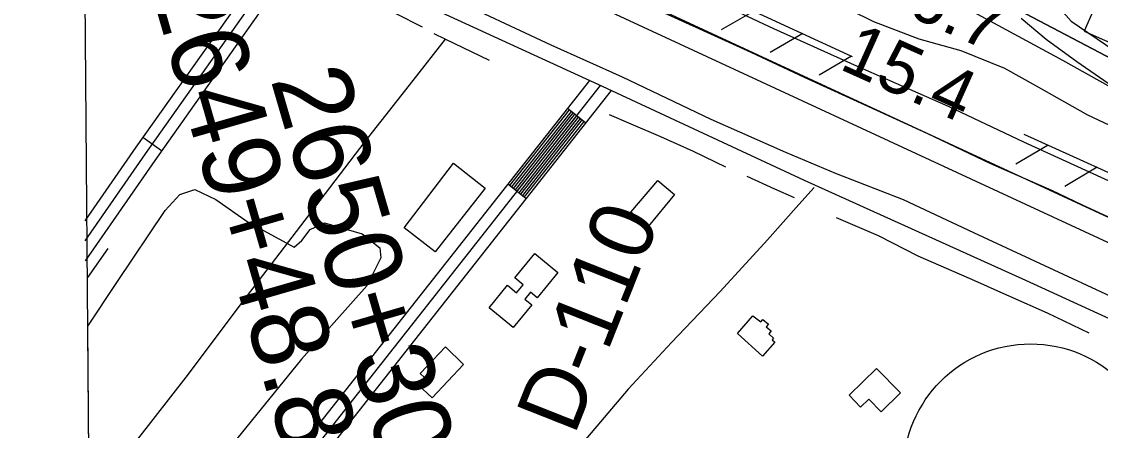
# Model space of a CAD drawing. Extents: x 3568792 to 3606828, y 529143 to 554785.
# Drawn here: x 3570936 to 3572337, y 541836 to 542367 of the extents above; entities that cross this region are included whole.
import ezdxf

# ---------------------------------------------------------------- set-up
doc = ezdxf.new("R2010")
doc.units = 0
for name, color, linetype in [('V-BLDG-OTLN', 7, 'Continuous'), ('V-FLOD-BASE', 7, 'Continuous'), ('V-GRID-FRAM', 7, 'Continuous'), ('V-LEVE-TOET', 7, 'Continuous'), ('V-RIVR-EDGE', 7, 'Continuous'), ('V-RIVR-RANG', 7, 'Continuous'), ('V-RIVR-RANG-IDEN', 7, 'Continuous'), ('V-ROAD-CNTR', 7, 'Continuous'), ('V-ROAD-IDEN', 7, 'Continuous'), ('V-RRAP-FSHR', 7, 'Continuous'), ('V-RRAP-RVMT', 7, 'Continuous'), ('V-SITE-VEGE', 7, 'Continuous'), ('V-SURV-IDEN', 7, 'Continuous'), ('V-SURV-LINE', 7, 'Continuous'), ('V-TOPO-DPTH', 7, 'Continuous'), ('V-TOPO-MINR', 7, 'Continuous'), ('V-TOPO-SHOR', 7, 'Continuous')]:
    doc.layers.add(name, color=color, linetype=linetype)

msp = doc.modelspace()

# ---------------------------------------------------------------- linework, layer by layer
at = {"layer": 'V-BLDG-OTLN'}
for points in [[(3571496.9, 542183.3), (3571537.9, 542151.2), (3571473, 542068.2), (3571432.9, 542099.6)], [(3571727.5, 542120), (3571762.2, 542160.9), (3571784.1, 542142.6), (3571749.7, 542101.4)], [(3571602.5, 542066), (3571632.5, 542041.3), (3571605.6, 542008.6), (3571596.9, 542015.8), (3571589.5, 542006.8), (3571598.7, 541999.3), (3571574.4, 541969.9), (3571543.2, 541995.6), (3571567.3, 542024.8), (3571579, 542015.1), (3571587.5, 542025.3), (3571576.6, 542034.4)], [(3571865.7, 541962.3), (3571885.9, 541985.3), (3571896.2, 541977.3), (3571898.6, 541980.3), (3571906, 541974.5), (3571903.2, 541971), (3571909.7, 541965.8), (3571906.4, 541961.7), (3571912.8, 541956), (3571911, 541954), (3571914.5, 541950.8), (3571898.2, 541932.8)], [(3571486.7, 541944.7), (3571509.9, 541922.1), (3571469.1, 541878.6), (3571450.6, 541896), (3571459.1, 541905.1), (3571453.8, 541910.2)], [(3572046.5, 541916.5), (3572077.5, 541884.9), (3572052.5, 541860.4), (3572036.3, 541876.9), (3572025.7, 541866.6), (3572010.7, 541881.9)]]:
    msp.add_lwpolyline(points, close=True, dxfattribs=at)
at = {"layer": 'V-FLOD-BASE'}
msp.add_lwpolyline([(3571236, 542624.1), (3571307.4, 542591.2), (3571377.3, 542559.3), (3571450.7, 542526.4), (3571531.7, 542489.3), (3571603, 542456.4), (3571670.3, 542424.7), (3571742.7, 542391.5), (3571821.3, 542355.7), (3571883.3, 542327.7), (3571952.3, 542295.4), (3572036, 542257), (3572112.7, 542222.1), (3572194.4, 542183.1), (3572273.5, 542148.4), (3572313.3, 542129.2), (3572380, 542098.6)], dxfattribs=at)
at = {"layer": 'V-GRID-FRAM'}
msp.add_lwpolyline([(3570936, 552713.8), (3602582.8, 552980.8), (3602744.1, 534798.4), (3571081.5, 534531.3), (3570936, 552713.8)], dxfattribs=at)
at = {"layer": 'V-LEVE-TOET'}
for points in [[(3571015.7, 542744.4), (3571064.9, 542733.7), (3571154.2, 542708.4), (3571251.6, 542670.5), (3571363.7, 542611.4), (3571454.4, 542571.6), (3571550.6, 542527.6), (3571633.4, 542490.1), (3571738.1, 542443.1), (3571839.6, 542392.6), (3571912.6, 542358.6), (3572021.1, 542309.6), (3572139.4, 542257.6), (3572237.5, 542211.4), (3572372.6, 542149.2)], [(3571017, 542591.9), (3571074.3, 542578.5), (3571155.8, 542551.9), (3571219, 542528.2), (3571301.9, 542484.7), (3571373.2, 542448.9), (3571447.4, 542416.2), (3571530.8, 542380.6), (3571623.4, 542337.1), (3571715.9, 542295.5), (3571831, 542240.7), (3571928.4, 542197.9), (3571994.1, 542169.9), (3572081.2, 542136.1), (3572172.5, 542093.3), (3572264.4, 542050.4), (3572355.8, 542008.1)]]:
    msp.add_lwpolyline(points, dxfattribs=at)
at = {"layer": 'V-RIVR-EDGE'}
msp.add_lwpolyline([(3572050.6, 542554.8), (3572099.8, 542525.3), (3572138.7, 542495.8), (3572154.9, 542475.9), (3572187.2, 542457.2), (3572222, 542439.8), (3572267, 542404.2), (3572299.3, 542368.1), (3572388.6, 542307.3)], dxfattribs=at)
at = {"layer": 'V-ROAD-CNTR'}
for p, q in [((3571668.4, 542235.9), (3571644.9, 542254.5)), ((3571117.8, 542199.5), (3571093.4, 542216.8)), ((3571591.1, 542137.7), (3571567.5, 542156.3))]:
    msp.add_line(p, q, dxfattribs=at)
for points in [[(3571257, 542465.2), (3571223.2, 542400.4), (3571084.3, 542204.1), (3571018, 542108.7)], [(3571270.3, 542458.3), (3571236.1, 542392.5), (3571096.6, 542195.5), (3571018.2, 542082.7)], [(3571283.6, 542451.3), (3571248.9, 542384.7), (3571108.9, 542186.8), (3571018.4, 542056.7)], [(3572588.1, 541871.8), (3572240.5, 542031.1), (3571952.9, 542161), (3571690.3, 542283.2), (3571372.2, 542429.3)], [(3571673.6, 542290.9), (3571311.8, 541831.5)], [(3571687.6, 542284.5), (3571323.6, 541822.2)], [(3571701.6, 542278), (3571335.4, 541812.9)], [(3571647.2, 542252.6), (3571569.9, 542154.4)], [(3571649.6, 542250.8), (3571572.2, 542152.6)], [(3571651.9, 542248.9), (3571574.6, 542150.7)], [(3571654.3, 542247.1), (3571577, 542148.8)], [(3571656.6, 542245.2), (3571579.3, 542147)], [(3571659, 542243.3), (3571581.7, 542145.1)], [(3571661.4, 542241.5), (3571584, 542143.3)], [(3571663.7, 542239.6), (3571586.4, 542141.4)], [(3571666.1, 542237.8), (3571588.7, 542139.6)], [(3571965.5, 542151.8), (3571945.4, 542129.8), (3571904.7, 542084), (3571843.5, 542016.9), (3571780, 541950.7), (3571723.7, 541889.8), (3571666.1, 541821.9), (3571607.1, 541755.3), (3571553.8, 541701.9), (3571532.5, 541682.9)]]:
    msp.add_lwpolyline(points, dxfattribs=at)
at = {"layer": 'V-ROAD-IDEN'}
msp.add_circle((3572246.6, 541783.7), 165, dxfattribs=at)
at = {"layer": 'V-RRAP-FSHR'}
for p, q in [((3571887, 542381.2), (3571844.8, 542356.6)), ((3571950.6, 542351.9), (3571908.4, 542327.3)), ((3572014.1, 542322.5), (3571971.9, 542298)), ((3572269.2, 542207), (3572227.2, 542182.1)), ((3572332.9, 542178.1), (3572290.9, 542153.2))]:
    msp.add_line(p, q, dxfattribs=at)
for points in [[(3571569.2, 542527.9), (3572014.9, 542322.2)], [(3572237.7, 542221.3), (3572534.4, 542086.9), (3572658.9, 542026.5), (3572746.3, 541984.9), (3572792.8, 541962.2), (3572820.2, 541943.4)]]:
    msp.add_lwpolyline(points, dxfattribs=at)
at = {"layer": 'V-RRAP-RVMT'}
for p, q in [((3572328.7, 542383.7), (3572316, 542355.2)), ((3572316, 542355.2), (3572448.4, 542296.2))]:
    msp.add_line(p, q, dxfattribs=at)
at = {"layer": 'V-SITE-VEGE'}
for p, q in [((3571141.7, 542143), (3571160.9, 542149.3)), ((3571160.9, 542149.3), (3571188.2, 542136.4)), ((3571122.6, 542121.8), (3571141.7, 542143)), ((3571188.2, 542136.4), (3571230.4, 542107)), ((3571059.6, 542028.5), (3571122.6, 542121.8)), ((3571230.4, 542107), (3571290.2, 542074.2)), ((3571311, 542097.2), (3571329.4, 542106.1)), ((3571329.4, 542106.1), (3571378.5, 542091.6)), ((3571299.8, 542083.1), (3571311, 542097.2)), ((3571378.5, 542091.6), (3571401.4, 542073.5)), ((3571290.2, 542074.2), (3571299.8, 542083.1)), ((3571402.4, 542060.3), (3571384.3, 542024.3)), ((3571401.4, 542073.5), (3571402.4, 542060.3)), ((3571021.9, 541971.8), (3571059.6, 542028.5)), ((3571384.3, 542024.3), (3571299.4, 541929)), ((3571025.1, 541580.3), (3571021.9, 541971.8)), ((3571299.4, 541929), (3571160.8, 541758))]:
    msp.add_line(p, q, dxfattribs=at)
for points in [[(3572398.5, 542209.3), (3572320.8, 542246), (3572254.4, 542283.4), (3572213.2, 542306.4), (3572156.4, 542329.3), (3572101.7, 542344.4), (3572042.8, 542367.2), (3571982.3, 542397.4)], [(3572234.4, 542372), (3572266.9, 542344.8), (3572306.6, 542315.5), (3572360, 542278.6)]]:
    msp.add_lwpolyline(points, dxfattribs=at)
at = {"layer": 'V-SURV-LINE'}
for points in [[(3571259.8, 542617.9), (3572743.6, 541929.8)], [(3572731, 541902.6), (3571247.1, 542590.7)]]:
    msp.add_lwpolyline(points, dxfattribs=at)
at = {"layer": 'V-TOPO-DPTH'}
msp.add_lwpolyline([(3572621.1, 542177.4), (3572205.8, 542396.2)], dxfattribs=at)
at = {"layer": 'V-TOPO-MINR'}
for points in [[(3572167.3, 542382.8), (3572288.1, 542317.3), (3572350.8, 542282.3)], [(3572205.8, 542396.2), (3572621.1, 542177.4)]]:
    msp.add_lwpolyline(points, dxfattribs=at)
at = {"layer": 'V-TOPO-SHOR'}
for points in [[(3571456.8, 542360.4), (3571422.4, 542377.7), (3571380.4, 542395.4)], [(3571486.3, 542344.6), (3571444.3, 542290.8), (3571382, 542211.5), (3571304.1, 542109.3), (3571227.5, 542009.8), (3571149.2, 541905.3), (3571023.7, 541744.4)], [(3571543.8, 542317.1), (3571497.7, 542339), (3571486.3, 542344.6), (3571471.9, 542351.6)], [(3571850.7, 542178.5), (3571808.5, 542198.8), (3571766.2, 542217.6), (3571727.6, 542234.3), (3571699.7, 542246.1)], [(3571939.7, 542138.6), (3571914.5, 542149.6), (3571878.4, 542166)], [(3572322.7, 541962.5), (3572268.4, 541988.8), (3572219.7, 542010.1), (3572173.9, 542030.6), (3572100.6, 542062.6), (3572049.1, 542088.9), (3571994.5, 542112.4)], [(3571048, 542072.7), (3571021.4, 542034.9)]]:
    msp.add_lwpolyline(points, dxfattribs=at)

# ---------------------------------------------------------------- texts
at = {"layer": 'V-RIVR-RANG'}
for s, p in [('16.7', (3572037, 542398)), ('15.4', (3571996.3, 542306.6))]:
    msp.add_text(s, height=67, rotation=335.8383, dxfattribs=at).set_placement(p)
at = {"layer": 'V-RIVR-RANG-IDEN'}
msp.add_text('D-110', height=83, rotation=68.4023, dxfattribs=at).set_placement((3571653.8, 541828.4))
at = {"layer": 'V-SURV-IDEN'}
for s, rotation, p in [('2649+48.8', 286.0907, (3571101.8, 542415)), ('2650+30.7', 286.2545, (3571259.1, 542292.5))]:
    msp.add_text(s, height=100, rotation=rotation, dxfattribs=at).set_placement(p)

doc.saveas('drawing.dxf')
